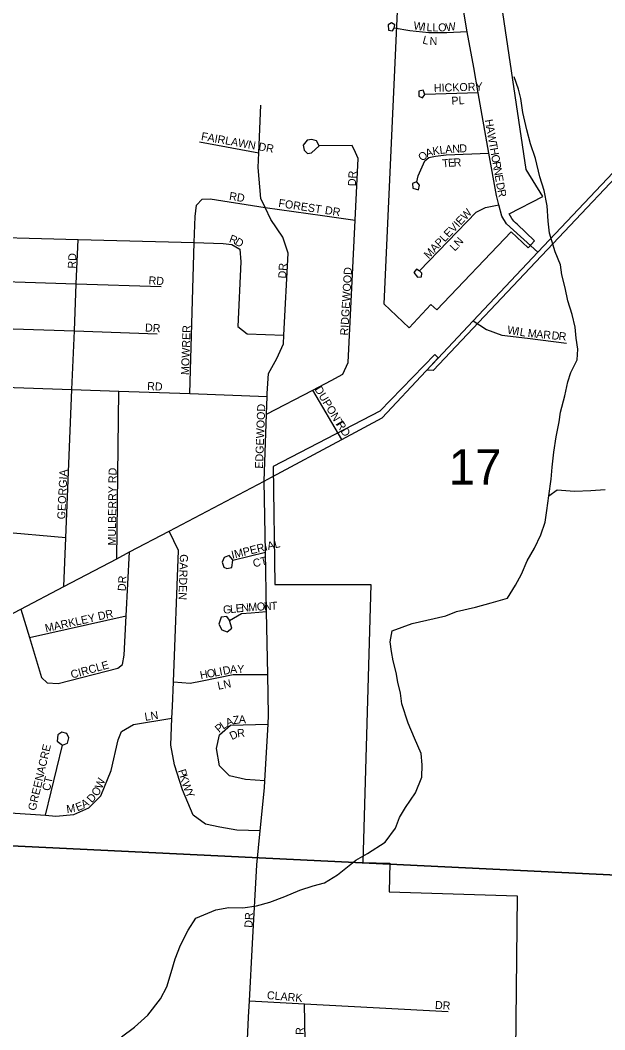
# Model space of a CAD drawing. Extents: x 1643459 to 2064572, y 425441 to 780708.
# Drawn here: x 1846280 to 1849935, y 585413 to 591722 of the extents above; entities that cross this region are included whole.
import ezdxf

# ---------------------------------------------------------------- set-up
doc = ezdxf.new("R2010")
doc.units = 0
for name, color, linetype in [('GM_X_Adjacent_County', 7, 'Continuous'), ('GM_X_Airport_Class_2', 7, 'Continuous'), ('GM_X_Airport_Class_3', 7, 'Continuous'), ('GM_X_County', 7, 'Continuous'), ('GM_X_Rail_Line_Text', 7, 'Continuous'), ('GM_X_State_Route', 7, 'Continuous'), ('GM_X_Township', 7, 'Continuous'), ('GM_X_US_Route', 7, 'Continuous'), ('RD_X_Text', 7, 'Continuous')]:
    doc.layers.add(name, color=color, linetype=linetype)

msp = doc.modelspace()

# ---------------------------------------------------------------- linework, layer by layer
at = {"layer": 'GM_X_Airport_Class_2'}
for points in [[(1847804.6, 588840.7), (1847819.2, 589259.2), (1847823.2, 589371.4), (1847823.8, 589389.3), (1847832.8, 589513.7), (1847883.6, 589607.5), (1847926.4, 589699.5), (1847929.1, 589753.9), (1847954.7, 590265.2), (1847921.4, 590365.8), (1847848, 590476.8), (1847811.8, 590552), (1847784.9, 590607.8), (1847768.3, 590800.6), (1847772.3, 590892.9), (1847785.2, 591189.8)], [(1847400.7, 590962.1), (1847772.3, 590892.9)], [(1847819.2, 589259.2), (1848109.5, 589410.9), (1848223.3, 589470.3), (1848297.8, 589509.8), (1848330.4, 589583.8), (1848374.8, 590472.4), (1848394.1, 590857.7), (1848376.4, 590896), (1848354.6, 590938.3), (1848150.2, 590937), (1848132.4, 590968.2), (1848104.4, 590976.5), (1848074.3, 590972.7), (1848050, 590940.8), (1848055.8, 590908.6), (1848075.6, 590888.4), (1848101.7, 590892.2), (1848150.2, 590936)], [(1847340.7, 589388.4), (1847368.3, 590331.7), (1847373.1, 590494.8), (1847381.6, 590564.9), (1847418, 590602.8), (1847468.2, 590606.4), (1847811.8, 590552)], [(1847811.8, 590552), (1848170.1, 590501.3)], [(1848170.1, 590501.3), (1848170.1, 590501.3), (1848374.8, 590472.4)], [(1845876.3, 590372.8), (1846642.1, 590351.7), (1847368.3, 590331.7), (1847548.2, 590326.7), (1847604.3, 590320.2), (1847654.2, 590291.8), (1847659.6, 590211.5), (1847640.5, 589808.2), (1847698.3, 589761.6), (1847929.1, 589753.9)], [(1846553.6, 588183.8), (1846566, 588487.9), (1846603.8, 589414.2), (1846618.7, 589780.1), (1846630.8, 590074.5), (1846642.1, 590351.7)], [(1845863.8, 590099.8), (1846630.8, 590074.5), (1847161.3, 590057)], [(1845850.4, 589806.7), (1846618.7, 589780.1), (1847137, 589762.1)], [(1845429.8, 589455.5), (1845845.6, 589440.9), (1846182.7, 589429), (1846603.8, 589414.2), (1846896.2, 589404), (1847340.7, 589388.4), (1847823.2, 589371.4)], [(1846883.4, 588357), (1846896.2, 589404)], [(1848290.7, 589101.9), (1848109.5, 589410.9)], [(1847619.7, 583089.7), (1847624.7, 583259), (1847638.8, 583742.7), (1847655.4, 584312.7), (1847662.4, 584553.1), (1847682.3, 584941.2), (1847686.9, 585030.3), (1847707.2, 585491.5), (1847712.7, 585595.1), (1847731.5, 585952.7), (1847760.1, 586443.9), (1847780.6, 586656.5), (1847806.6, 586925), (1847809.1, 586968.1), (1847829.6, 587323), (1847832.9, 587380.2), (1847828, 587633.6), (1847820.4, 588026.7), (1847813.1, 588398.1), (1847804.6, 588840.7)], [(1846566, 588487.9), (1846139.4, 588524)], [(1847780.6, 586656.5), (1847634.9, 586661.4), (1847528.8, 586680.4), (1847438.7, 586699.2), (1847360.9, 586753.9), (1847294, 586913.1), (1847245.1, 587070), (1847221.9, 587192.6), (1847228.8, 587360.8), (1847231.8, 587433.3), (1847237.7, 587588.3), (1847269.2, 588408.4), (1847211.1, 588529)], [(1846283.7, 588042.1), (1846337.5, 587864.4), (1846413.2, 587614.6), (1846449.1, 587582.2), (1846517.2, 587577.6), (1846890.8, 587672.9), (1846919, 587696.8), (1846929.5, 587754.9), (1846942.3, 587999.1), (1846963.4, 588399)], [(1847609.5, 588349.4), (1847585.7, 588377.7), (1847555.5, 588363.9), (1847543.3, 588335.9), (1847553, 588303.7), (1847571, 588295.6), (1847603.6, 588301.4), (1847609.5, 588348.4), (1847813.1, 588398.1)], [(1846337.5, 587864.4), (1846942.3, 587999.1)], [(1847588.6, 587972.3), (1847572.8, 587996.5), (1847536.4, 587992.3), (1847522.8, 587947.2), (1847539.9, 587911.8), (1847574, 587900.9), (1847603.3, 587923.2), (1847588.6, 587971.3), (1847663.1, 588013.9), (1847723.3, 588019.4), (1847820.4, 588026.7)], [(1847237.7, 587588.3), (1847343.1, 587578.9), (1847417.4, 587594.4), (1847612.1, 587632.9), (1847828, 587633.6)], [(1846053, 586751.2), (1846218.4, 586769.3), (1846437.8, 586753.6), (1846502.9, 586748.9), (1846615.3, 586758), (1846709.8, 586799.4), (1846784.5, 586875), (1846849.9, 587033.1), (1846893.4, 587225.4), (1846913.9, 587277.4), (1846988.3, 587320.9), (1847228.8, 587360.8)], [(1847809.1, 586968.1), (1847689.4, 586978.1), (1847589.3, 587001), (1847525.6, 587063.7), (1847508.4, 587170.2), (1847527.1, 587256.3), (1847595.7, 587316), (1847829.6, 587323)], [(1846437.8, 586753.6), (1846545.4, 587191.1), (1846576.5, 587203.9), (1846584.8, 587237.9), (1846570.9, 587264.1), (1846541, 587272.4), (1846514.8, 587256.6), (1846511.3, 587217.2), (1846544.4, 587192.1)], [(1847712.7, 585595.1), (1848056.7, 585576.2), (1848955.3, 585526.8)], [(1847986.4, 584925.1), (1847993.4, 585032.9), (1848032.1, 585108.9), (1848068.8, 585192.9), (1848067.2, 585229.3), (1848062, 585345.4), (1848056.7, 585576.2)]]:
    msp.add_lwpolyline(points, dxfattribs=at)
at = {"layer": 'GM_X_County'}
for points in [[(1849515.8, 590272.6), (1849320.6, 590449.3), (1849290.9, 590497.6), (1849272.9, 590567), (1849257.5, 590626.3), (1849210.7, 590890.2), (1849143.6, 591268.2), (1849115.7, 591425.9), (1849075.2, 591649.8), (1849055.4, 591759.4), (1849051.8, 591831.7), (1849062.3, 591922), (1849088.9, 592002.1), (1849162.1, 592186.3), (1849176.5, 592287.2), (1849187.2, 592362.8), (1849201, 592561.8)], [(1849075.2, 591649.8), (1848946.4, 591641.7), (1848834.1, 591642.3), (1848715.9, 591655.1), (1848617.7, 591672.7), (1848622.2, 591692.7), (1848600.8, 591704.6), (1848581, 591692), (1848582.2, 591659.8), (1848606.8, 591655.1), (1848617.7, 591671.7)], [(1849143.6, 591268.2), (1848809.9, 591258.1), (1848798.8, 591285.2), (1848772.3, 591277.4), (1848773.4, 591246.2), (1848796.1, 591236), (1848809.9, 591257.1)], [(1848758.6, 590711.5), (1848733.5, 590701.8), (1848735.2, 590671.9), (1848769.6, 590661.4), (1848776.2, 590690.2), (1848759.7, 590711.5), (1848768.9, 590749.6), (1848809.5, 590843.7), (1848835.7, 590863.6), (1848875.9, 590871.4), (1848944.1, 590881), (1849210.7, 590890.2)], [(1848775.5, 590155.4), (1848757.3, 590165.3), (1848741.8, 590144.2), (1848764.5, 590117), (1848790, 590118.1), (1848791.7, 590142), (1848776.5, 590155.4), (1849130.6, 590522.7), (1849188.9, 590550.4), (1849272.9, 590567)], [(1849112, 589842.9), (1849194.6, 589789.7), (1849290.6, 589753.1), (1849451, 589734), (1849695.4, 589704.5)]]:
    msp.add_lwpolyline(points, dxfattribs=at)
at = {"layer": 'GM_X_Rail_Line_Text'}
for points in [[(1848639.9, 591821), (1848552.8, 589948.5), (1848711.4, 589799.4), (1848848.3, 589945.2), (1848884.8, 589910.9), (1849349.7, 590398.5), (1849454.9, 590298.8), (1849495.4, 590343.1), (1849386.5, 590446.2), (1849377.5, 590455.1), (1849367.2, 590466.4), (1849360.2, 590475.3), (1849354.5, 590482.5), (1849344.7, 590497.1), (1849336.5, 590511.3), (1849546.7, 590620.9), (1849444.1, 590787.9), (1849290.4, 591810.4)], [(1850892.9, 591681.9), (1848861.9, 589533.1), (1848823, 589535.4), (1848894.2, 589611.2), (1848871.4, 589632.8), (1848528.7, 589278.3), (1847861.7, 588932.6), (1847872.8, 588195.6), (1848472.8, 588196.1), (1848421.4, 586458.3), (1848590.7, 586453.9), (1848587.5, 586274.9), (1849387, 586251.2), (1849370, 584697)]]:
    msp.add_lwpolyline(points, dxfattribs=at)
at = {"layer": 'GM_X_State_Route'}
for points in [[(1851375.4, 591725.4), (1851085.6, 586326.6), (1845706.6, 586588.4), (1845968.4, 591981.3)], [(1845706.6, 586588.4), (1851085.6, 586326.6), (1850782.1, 581005.8), (1845371.3, 581315.8)]]:
    msp.add_lwpolyline(points, close=True, dxfattribs=at)
at = {"layer": 'GM_X_US_Route'}
for points in [[(1849616.8, 589023.6), (1849631.4, 589117.8), (1849650, 589212), (1849658.4, 589272.2), (1849685, 589374.3), (1849703.6, 589462.5), (1849721.9, 589520.6), (1849762.4, 589598.6), (1849766.8, 589666.8), (1849755.2, 589735.1), (1849749.6, 589803.4), (1849730.1, 589883.8), (1849704.6, 589968.2), (1849687.1, 590048.6), (1849665.6, 590131), (1849658, 590193.3), (1849624.4, 590273.8), (1849589.1, 590390.4), (1849581.6, 590466.7), (1849574.2, 590561.1), (1849556.7, 590657.5), (1849529.2, 590742), (1849501.9, 590856.6), (1849470.5, 590949.1), (1849447, 591037.5), (1849423.6, 591144.1), (1849410.1, 591232.4), (1849396.5, 591290.7), (1849368.9, 591367.2)], [(1846913.2, 585370.5), (1846995.6, 585430.2), (1847078.1, 585505.9), (1847156.7, 585607.7), (1847197.2, 585681.7), (1847223.8, 585771.8), (1847248.3, 585856), (1847282.9, 585942), (1847329.5, 586036.1), (1847377.9, 586110), (1847502.3, 586163.4), (1847584.5, 586176.9), (1847672.5, 586176.3), (1847756.6, 586187.8), (1847840.8, 586211.4), (1847935.1, 586246.9), (1848029.4, 586286.4), (1848111.6, 586314), (1848181.7, 586331.6), (1848264.1, 586381.2), (1848378.7, 586472.8), (1848451, 586514.5), (1848561.5, 586586), (1848626.1, 586673.9), (1848652.5, 586740), (1848688.9, 586801.9), (1848751.5, 586893.9), (1848790.1, 586991.9), (1848792.5, 587068.2), (1848787, 587140.5), (1848745.5, 587235.1), (1848706.1, 587329.6), (1848666.8, 587450.3), (1848657.2, 587516.6), (1848641.6, 587584.9), (1848630, 587645.2), (1848612.4, 587719.6), (1848600.7, 587777.8), (1848593.1, 587838.1), (1848605.5, 587906.2), (1848729.9, 587951.6), (1848822, 587973.1), (1848940.3, 588000.4), (1849008.5, 588028.1), (1849126.7, 588053.4), (1849224.9, 588080.9), (1849327.1, 588110.3), (1849377.7, 588192.3), (1849414.1, 588260.3), (1849450.6, 588344.3), (1849495.1, 588422.3), (1849535.7, 588506.3), (1849562.1, 588584.4), (1849572.6, 588658.6), (1849585.2, 588748.8), (1849599.8, 588853.1), (1849606.3, 588929.3), (1849616.8, 589023.6)], [(1849585.2, 588748.8), (1849637.4, 588786.6), (1849745.4, 588779.9), (1849847.5, 588783.3), (1849937.6, 588788.7)]]:
    msp.add_lwpolyline(points, dxfattribs=at)
at = {"layer": 'RD_X_Text'}
for points in [[(1848890.7, 589607.5), (1849112, 589842.9), (1849515.8, 590272.6), (1850602.9, 591419.7), (1850610, 591428.3)], [(1848817, 589529), (1848890.7, 589607.5)], [(1847852, 588866.1), (1847855.1, 588867.8), (1848290.7, 589101.9), (1848542.8, 589237.3), (1848817, 589529)], [(1845469.6, 587595.8), (1845470.1, 587596), (1845618.5, 587681.2), (1845818.9, 587796.3), (1845856.3, 587817.7), (1846099.6, 587945.4), (1846283.7, 588042.1), (1846553.6, 588183.8), (1846883.4, 588357), (1846963.4, 588399), (1847211.1, 588529), (1847804.6, 588840.7), (1847852, 588866.1)]]:
    msp.add_lwpolyline(points, dxfattribs=at)

# ---------------------------------------------------------------- texts
at = {"layer": 'GM_X_Adjacent_County'}
msp.add_text('17', height=221, rotation=0.00001, dxfattribs=at).set_placement((1848959.8, 588820.3))
at = {"layer": 'GM_X_Airport_Class_3'}
for s, rotation, p in [('FAIRLAWN DR', 349.85519, (1847408.3, 590973.7)), ('DR', 86.98901, (1848378.5, 590683.3)), ('RD', 351.02147, (1847584.1, 590599.7)), ('FOREST', 351.25479, (1847892, 590555.7)), ('DR', 351.03269, (1848182.5, 590511.7)), ('R', 339.8447, (1847582.5, 590336.2)), ('D', 329.08123, (1847617.4, 590323.6)), ('RD', 86.98901, (1846627.2, 590168.5)), ('DR', 86.97755, (1847942.8, 590106.9)), ('RIDGEWOOD', 86.67197, (1848330, 589750.6)), ('RD', 356.80941, (1847081.5, 590071.8)), ('DR', 356.82219, (1847059.5, 589777)), ('MOWRER', 88.18268, (1847335.6, 589503.9)), ('RD', 356.98842, (1847072.7, 589411.8)), ('DUPONT', 301.13821, (1848118.7, 589416.1)), ('EDGEWOOD', 87.85363, (1847797.6, 588918.8)), ('RD', 302.00293, (1848255, 589196.2)), ('GEORGIA', 87.22779, (1846561.2, 588602.1)), ('MULBERRY RD', 89.42738, (1846878, 588438.9)), ('IMPERIAL', 13.83036, (1847606.8, 588355.6)), ('GARDEN', 268.02622, (1847279.6, 588385.7)), ('CT', 13.24697, (1847741, 588302.6)), ('DR', 86.98901, (1846939.7, 588153.3)), ('G', 5.82368, (1847550.8, 588012.6)), ('L', 5.85806, (1847594.7, 588017)), ('E', 5.83023, (1847629.7, 588020.6)), ('N', 5.75844, (1847664.7, 588024.2)), ('M', 3.86374, (1847708, 588028.6)), ('O', 2.9519, (1847760.5, 588032.1)), ('N', 2.93008, (1847804.4, 588034.4)), ('T', 2.92518, (1847848.4, 588036.6)), ('MARKLEY', 12.442, (1846441.1, 587897.4)), ('DR', 11.89272, (1846771.2, 587972.2)), ('CIRCLE', 15.46149, (1846603.3, 587607.5)), ('I', 10.99282, (1847530.1, 587626.8)), ('D', 10.99698, (1847551.7, 587631)), ('A', 4.90158, (1847593.5, 587639.2)), ('Y', 0.2186, (1847636.3, 587642.9)), ('H', 10.99698, (1847409.2, 587603.3)), ('O', 10.99698, (1847452.4, 587611.7)), ('L', 10.99386, (1847495.6, 587620)), ('LN', 11.89504, (1847519, 587537.6)), ('LN', 8.97853, (1847062, 587343.7)), ('A', 21.55911, (1847576, 587307.1)), ('Z', 8.65413, (1847614.1, 587322.4)), ('A', 2.20163, (1847647.4, 587327.6)), ('P', 40.9166, (1847524.2, 587266.4)), ('L', 34.4641, (1847549.6, 587288.5)), ('D', 25.87112, (1847603.5, 587223)), ('R', 5.54626, (1847638.6, 587241)), ('GREENACRE', 76.80099, (1846376.3, 586779.2)), ('CT', 77.47633, (1846465.3, 586902.7)), ('W', 69.00377, (1846791.5, 586915)), ('P', 286.62077, (1847266, 587033.5)), ('K', 286.60294, (1847276.1, 586999.7)), ('O', 57.84369, (1846763.3, 586868.3)), ('W', 288.96769, (1847289.4, 586955.5)), ('D', 48.10907, (1846728.4, 586828.1)), ('Y', 294.93004, (1847310, 586896.2)), ('M', 7.7463, (1846572.4, 586767.5)), ('E', 21.95356, (1846637.8, 586778.1)), ('A', 31.02273, (1846678.2, 586795.1)), ('DR', 86.97755, (1847731.6, 586050.1)), ('CLARK', 355.13824, (1847821, 585605.8)), ('DR', 356.98902, (1848872.3, 585544.2)), ('R', 90.0243, (1848052.8, 585381.4))]:
    msp.add_text(s, height=50, rotation=rotation, dxfattribs=at).set_placement(p)
at = {"layer": 'GM_X_Township'}
for s, rotation, p in [('W', 352.36203, (1848736.7, 591664.5)), ('I', 352.45947, (1848793.5, 591656.9)), ('L', 356.64463, (1848819.3, 591653.6)), ('L', 359.94573, (1848857.6, 591651.5)), ('O', 0.8154, (1848893.6, 591651.5)), ('W', 6.69048, (1848943.2, 591652.5)), ('L', 344.85033, (1848792, 591577.8)), ('N', 359.55866, (1848839.6, 591566.7)), ('HICKORY', 1.81731, (1848867.1, 591273)), ('PL', 3.57463, (1848977.7, 591192.5)), ('H', 280.15235, (1849184.7, 591098)), ('A', 280.15366, (1849192.4, 591054.7)), ('W', 280.13946, (1849200.2, 591011.4)), ('T', 280.16016, (1849210.3, 590955.1)), ('O', 41.70614, (1848794.4, 590837.1)), ('A', 20.08021, (1848823, 590863.8)), ('K', 9.26468, (1848861.9, 590878.3)), ('L', 6.79285, (1848904.7, 590885.3)), ('A', 4.02488, (1848939, 590889.4)), ('N', 3.23682, (1848982.7, 590892.5)), ('D', 3.17134, (1849026.7, 590894.9)), ('H', 280.15366, (1849216.5, 590920.5)), ('T', 6.02044, (1848921.6, 590801.4)), ('E', 3.69051, (1848956.1, 590805.1)), ('R', 2.79448, (1848991, 590807.3)), ('O', 280.12698, (1849224.2, 590877.2)), ('R', 280.16674, (1849232, 590833.8)), ('N', 280.15235, (1849238.9, 590794.8)), ('E', 280.16016, (1849246.7, 590751.5)), ('D', 280.14032, (1849255.2, 590703.9)), ('R', 282.011, (1849263.3, 590658.8)), ('MAPLEVIEW', 46.46611, (1848834.2, 590227.3)), ('LN', 47.11989, (1848997.7, 590274.9)), ('W', 350.59296, (1849322.2, 589763.7)), ('I', 350.55924, (1849378.6, 589754.4)), ('L', 350.61306, (1849400.4, 589750.7)), ('M', 353.93281, (1849451.3, 589742.7)), ('A', 354.71059, (1849504.5, 589737.1)), ('R', 354.70927, (1849548.3, 589733)), ('D', 354.73306, (1849600.9, 589728.1)), ('R', 354.69783, (1849644.7, 589724.1))]:
    msp.add_text(s, height=50, rotation=rotation, dxfattribs=at).set_placement(p)

doc.saveas('drawing.dxf')
